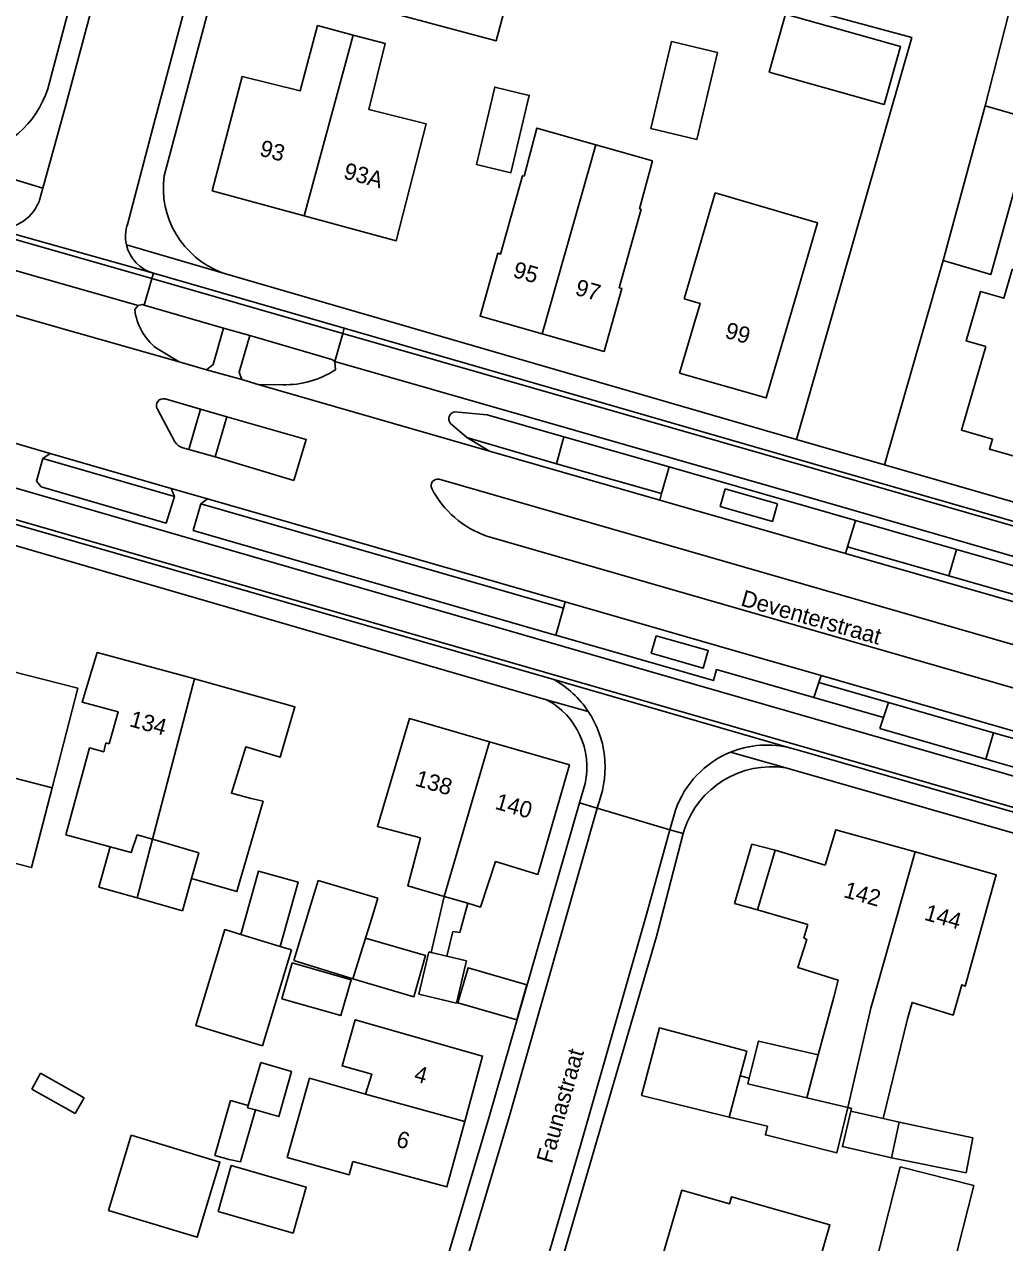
# Model space of a CAD drawing. Extents: x 194485 to 197793, y 468269 to 470822.
# Drawn here: x 195506.4 to 195578, y 469758.7 to 469847.8 of the extents above; entities that cross this region are included whole.
import ezdxf

# ---------------------------------------------------------------- set-up
doc = ezdxf.new("R2010")
doc.units = 0
for name, color, linetype in [('BGT grensvlak gebouwinstallatie plus 1', 7, 'Continuous'), ('BGT grensvlak onbegroeid terreindeel', 7, 'Continuous'), ('BGT grensvlak overig bouwwerk uitbreiding populatie', 7, 'Continuous'), ('BGT grensvlak pand op maaiveld', 7, 'Continuous'), ('BGT grensvlak pand op maaiveld LR', 7, 'Continuous'), ('BGT grensvlak vegetatieobject', 7, 'Continuous'), ('BGT grensvlak wegdeel', 7, 'Continuous'), ('BGT tekst huisnummerreeks', 7, 'Continuous'), ('BGT tekst openbare ruimte label weg', 7, 'Continuous')]:
    doc.layers.add(name, color=color, linetype=linetype)

msp = doc.modelspace()

# ---------------------------------------------------------------- linework, layer by layer
at = {"layer": 'BGT grensvlak gebouwinstallatie plus 1'}
for p, q in [((195515.723, 469788.208), (195514.6, 469783.921)), ((195511.805, 469784.707), (195512.649, 469787.652)), ((195558.296, 469783.513), (195559.551, 469787.864)), ((195559.551, 469787.864), (195561.259, 469787.402)), ((195514.6, 469783.921), (195511.805, 469784.707)), ((195518.579, 469785.353), (195517.928, 469782.985)), ((195517.928, 469782.985), (195514.6, 469783.921)), ((195536.097, 469779.943), (195537.053, 469784.034)), ((195538.778, 469783.529), (195538.202, 469781.396)), ((195559.978, 469783.056), (195558.296, 469783.513)), ((195537.704, 469781.48), (195537.259, 469779.665)), ((195538.202, 469781.396), (195537.704, 469781.48)), ((195559.368, 469770.741), (195559.542, 469771.429)), ((195506.904, 469769.945), (195507.555, 469771.107)), ((195507.555, 469771.107), (195510.74, 469769.322)), ((195510.09, 469768.161), (195506.904, 469769.945)), ((195557.909, 469767.909), (195551.484, 469769.473)), ((195510.74, 469769.322), (195510.09, 469768.161)), ((195520.289, 469765.106), (195521.442, 469769.127)), ((195521.442, 469769.127), (195522.734, 469768.756)), ((195523.26, 469768.424), (195522.174, 469764.639)), ((195570.333, 469767.527), (195575.719, 469766.398)), ((195575.719, 469766.398), (195575.221, 469763.821)), ((195521.349, 469764.802), (195520.289, 469765.106)), ((195522.174, 469764.639), (195521.349, 469764.802)), ((195575.221, 469763.821), (195569.76, 469764.916))]:
    msp.add_line(p, q, dxfattribs=at)
for points in [[(195557.616, 469813.816), (195561.424, 469812.73), (195561.058, 469811.448), (195557.25, 469812.534), (195557.616, 469813.816)], [(195552.56, 469803.092), (195556.368, 469802.006), (195556.003, 469800.724), (195552.195, 469801.81), (195552.56, 469803.092)], [(195508.392, 469791.968), (195510.27, 469799.25), (195505.307, 469800.531), (195503.429, 469793.248)], [(195525.075, 469780.376), (195526.385, 469785.068), (195523.476, 469785.88), (195522.185, 469781.254)], [(195531.309, 469780.98), (195535.704, 469779.705), (195534.833, 469776.703), (195530.375, 469777.997)], [(195543.102, 469777.58), (195542.361, 469775.009), (195538.066, 469776.246), (195538.806, 469778.817), (195543.102, 469777.58)], [(195558.706, 469770.914), (195559.189, 469772.733), (195552.798, 469774.428), (195551.484, 469769.473)], [(195559.542, 469771.429), (195560.054, 469773.46), (195564.417, 469772.464)], [(195520.523, 469761.001), (195521.487, 469764.358), (195526.98, 469762.781), (195526.016, 469759.423), (195520.523, 469761.001)]]:
    msp.add_lwpolyline(points, dxfattribs=at)
at = {"layer": 'BGT grensvlak onbegroeid terreindeel'}
for p, q in [((195571.263, 469846.807), (195557.286, 469850.607)), ((195571.263, 469846.807), (195562.816, 469817.432)), ((195573.553, 469830.529), (195569.254, 469815.581))]:
    msp.add_line(p, q, dxfattribs=at)
msp.add_lwpolyline([(195576.619, 469841.818), (195593.124, 469906.432), (195582.927, 469909.037)], dxfattribs=at)
at = {"layer": 'BGT grensvlak overig bouwwerk uitbreiding populatie'}
for p, q in [((195535.197, 469776.895), (195535.935, 469779.982)), ((195535.935, 469779.982), (195536.097, 469779.943)), ((195536.097, 469779.943), (195537.259, 469779.665)), ((195537.259, 469779.665), (195538.687, 469779.323)), ((195538.687, 469779.323), (195538.615, 469779.024)), ((195538.615, 469779.024), (195537.949, 469776.236)), ((195537.949, 469776.236), (195535.197, 469776.895))]:
    msp.add_line(p, q, dxfattribs=at)
at = {"layer": 'BGT grensvlak pand op maaiveld'}
for p, q in [((195573.553, 469830.529), (195576.619, 469841.818)), ((195547.372, 469839.203), (195548.158, 469838.983)), ((195548.158, 469838.983), (195548.759, 469838.814)), ((195554.609, 469827.712), (195555.509, 469830.777)), ((195512.572, 469795.196), (195512.32, 469795.265)), ((195511.118, 469794.889), (195509.384, 469788.544)), ((195503.429, 469793.248), (195508.392, 469791.968)), ((195509.384, 469788.544), (195512.649, 469787.652)), ((195515.723, 469788.208), (195514.609, 469788.532)), ((195515.723, 469788.208), (195519.122, 469787.218)), ((195561.259, 469787.402), (195559.978, 469783.056)), ((195564.926, 469786.321), (195561.259, 469787.402)), ((195518.579, 469785.353), (195519.122, 469787.218)), ((195527.838, 469785.209), (195527.309, 469783.446)), ((195532.201, 469783.9), (195527.838, 469785.209)), ((195531.672, 469782.137), (195532.201, 469783.9)), ((195538.778, 469783.529), (195537.053, 469784.034)), ((195527.309, 469783.446), (195526.065, 469779.346)), ((195559.978, 469783.056), (195563.646, 469781.975)), ((195531.309, 469780.98), (195531.672, 469782.137)), ((195525.075, 469780.376), (195522.185, 469781.254)), ((195525.906, 469780.124), (195523.777, 469773.109)), ((195525.906, 469780.124), (195525.075, 469780.376)), ((195530.375, 469777.997), (195531.309, 469780.98)), ((195526.065, 469779.346), (195530.375, 469777.997)), ((195564.417, 469772.464), (195565.551, 469776.657)), ((195570.934, 469775.087), (195569.169, 469767.794)), ((195563.565, 469769.314), (195564.417, 469772.464)), ((195522.734, 469768.756), (195523.644, 469771.887)), ((195557.909, 469767.909), (195558.706, 469770.914)), ((195558.706, 469770.914), (195559.368, 469770.741)), ((195561.32, 469769.842), (195563.565, 469769.314)), ((195560.702, 469767.229), (195557.909, 469767.909)), ((195569.169, 469767.794), (195570.333, 469767.527)), ((195570.333, 469767.527), (195569.76, 469764.916))]:
    msp.add_line(p, q, dxfattribs=at)
for points in [[(195533.209, 469855.858), (195531.372, 469849.105), (195540.865, 469846.586), (195542.664, 469853.301), (195533.209, 469855.858)], [(195562.022, 469848.528), (195570.428, 469846.167), (195569.236, 469841.926), (195560.831, 469844.287), (195562.022, 469848.528)], [(195526.823, 469833.777), (195520.104, 469835.6), (195522.295, 469843.971), (195526.52, 469842.908), (195527.799, 469847.686), (195530.408, 469846.992)], [(195530.408, 469846.992), (195532.749, 469846.369), (195531.546, 469841.566), (195535.733, 469840.516), (195533.542, 469831.954), (195526.823, 469833.777)], [(195557.034, 469845.726), (195555.525, 469839.374), (195552.162, 469840.173), (195553.671, 469846.525), (195557.034, 469845.726)], [(195539.414, 469837.532), (195540.755, 469843.189), (195543.285, 469842.589), (195541.944, 469836.932), (195539.414, 469837.532)], [(195576.619, 469841.818), (195580.182, 469840.792), (195577.027, 469829.49), (195573.553, 469830.529)], [(195544.222, 469825.16), (195539.683, 469826.452), (195540.979, 469831.045), (195541.181, 469830.987), (195542.796, 469836.715), (195542.902, 469836.685), (195543.841, 469840.198), (195547.372, 469839.203)], [(195548.759, 469838.814), (195552.284, 469837.799), (195551.346, 469834.295), (195551.452, 469834.265), (195549.848, 469828.531), (195550.05, 469828.474), (195548.762, 469823.867), (195544.222, 469825.16)], [(195562.986, 469828.588), (195564.356, 469833.275), (195556.878, 469835.46), (195555.509, 469830.777)], [(195579.071, 469829.729), (195578.596, 469829.868), (195577.978, 469827.754), (195576.271, 469828.253), (195575.22, 469824.655), (195576.665, 469824.233)], [(195562.986, 469828.588), (195560.613, 469820.47), (195554.275, 469822.28)], [(195554.275, 469822.28), (195555.782, 469827.377), (195554.609, 469827.712)], [(195576.665, 469824.233), (195574.878, 469818.114), (195577.155, 469817.462), (195576.941, 469816.716), (195582.985, 469815.032)], [(195512.572, 469795.196), (195513.21, 469797.531), (195510.583, 469798.244), (195511.695, 469801.875), (195518.29, 469800.083), (195518.796, 469799.942)], [(195522.935, 469791.195), (195521.501, 469791.572), (195522.549, 469794.962), (195525.074, 469794.223), (195526.149, 469797.892), (195518.796, 469799.942)], [(195540.368, 469795.341), (195534.519, 469797.033), (195532.176, 469789.135), (195535.323, 469788.304), (195534.401, 469784.812), (195537.053, 469784.034)], [(195511.118, 469794.889), (195512.168, 469794.61), (195512.32, 469795.265)], [(195540.368, 469795.341), (195546.217, 469793.649), (195543.899, 469785.638), (195540.816, 469786.583), (195539.705, 469783.257), (195538.778, 469783.529)], [(195508.392, 469791.968), (195506.888, 469786.138), (195501.925, 469787.418), (195503.429, 469793.248)], [(195522.935, 469791.195), (195523.823, 469790.988), (195521.9, 469784.386), (195518.579, 469785.353)], [(195512.649, 469787.652), (195514.169, 469787.236), (195514.609, 469788.532)], [(195564.926, 469786.321), (195565.689, 469788.909), (195571.508, 469787.289)], [(195571.508, 469787.289), (195577.422, 469785.604), (195575.142, 469777.462), (195574.913, 469777.576), (195574.266, 469775.359), (195571.276, 469776.284), (195570.934, 469775.087)], [(195565.551, 469776.657), (195565.867, 469777.918), (195562.915, 469778.831), (195563.574, 469780.882), (195563.357, 469780.996), (195563.646, 469781.975)], [(195522.185, 469781.254), (195521.03, 469781.604), (195518.901, 469774.589), (195523.777, 469773.109)], [(195525.198, 469776.553), (195529.494, 469775.32), (195530.247, 469777.94), (195525.951, 469779.174), (195525.198, 469776.553)], [(195538.559, 469767.577), (195539.862, 469772.358), (195530.561, 469775.016), (195529.59, 469771.638), (195531.76, 469771.041), (195531.309, 469769.585)], [(195523.644, 469771.887), (195525.889, 469771.226), (195524.982, 469767.937), (195523.26, 469768.424)], [(195531.309, 469769.585), (195527.21, 469770.736), (195525.587, 469764.96), (195530.112, 469763.689), (195530.385, 469764.661)], [(195559.368, 469770.741), (195559.263, 469770.326), (195561.32, 469769.842)], [(195523.26, 469768.424), (195522.685, 469768.586), (195522.734, 469768.756)], [(195566.566, 469768.608), (195565.758, 469765.289), (195560.554, 469766.605), (195560.702, 469767.229)], [(195566.785, 469768.342), (195566.839, 469768.541), (195566.566, 469768.608)], [(195569.76, 469764.916), (195566.173, 469765.745), (195566.785, 469768.342)], [(195530.385, 469764.661), (195537.256, 469762.796), (195538.559, 469767.577)], [(195514.183, 469766.57), (195512.527, 469761.081), (195519.005, 469759.126), (195520.662, 469764.615), (195514.183, 469766.57)], [(195573.693, 469754.636), (195575.782, 469762.905), (195570.401, 469764.264), (195568.312, 469755.996), (195573.693, 469754.636)], [(195552.253, 469755.071), (195554.428, 469762.549), (195557.917, 469761.555), (195558.069, 469762.084), (195565.259, 469760.018), (195562.946, 469751.995), (195552.253, 469755.071)]]:
    msp.add_lwpolyline(points, dxfattribs=at)
at = {"layer": 'BGT grensvlak pand op maaiveld LR'}
for p, q in [((195530.408, 469846.992), (195526.823, 469833.777)), ((195548.158, 469838.983), (195544.222, 469825.16)), ((195518.796, 469799.942), (195515.723, 469788.208)), ((195540.368, 469795.341), (195537.053, 469784.034)), ((195571.508, 469787.289), (195568.257, 469775.868)), ((195568.257, 469775.868), (195566.566, 469768.608)), ((195531.309, 469769.585), (195538.559, 469767.577)), ((195563.565, 469769.314), (195566.566, 469768.608)), ((195566.785, 469768.342), (195569.169, 469767.794))]:
    msp.add_line(p, q, dxfattribs=at)
at = {"layer": 'BGT grensvlak vegetatieobject'}
for p, q in [((195545.268, 469815.666), (195538.726, 469817.575)), ((195517.33, 469813.26), (195507.716, 469816.044)), ((195545.783, 469805.1), (195519.257, 469812.719)), ((195573.956, 469807.456), (195566.558, 469809.591)), ((195569.552, 469798.203), (195564.453, 469799.667)), ((195600.325, 469789.363), (195577.226, 469796))]:
    msp.add_line(p, q, dxfattribs=at)
at = {"layer": 'BGT grensvlak wegdeel'}
for p, q in [((195560.219, 470000), (195516.576, 469836.715)), ((195508.069, 469843.069), (195529.129, 469922.201)), ((195509.427, 469841.959), (195507.719, 469835.814)), ((195515.738, 469840.128), (195513.893, 469833.14)), ((195499.3, 469838.341), (195507.719, 469835.814)), ((195507.719, 469835.814), (195507.469, 469834.916)), ((195503.852, 469832.937), (195515.799, 469829.588)), ((195503.758, 469832.612), (195515.685, 469829.193)), ((195520.817, 469829.627), (195513.828, 469831.657)), ((195515.124, 469827.257), (195515.685, 469829.193)), ((195515.685, 469829.193), (195515.799, 469829.588)), ((195515.685, 469829.193), (195529.644, 469825.191)), ((195529.75, 469825.561), (195515.799, 469829.588)), ((195514.429, 469826.932), (195514.694, 469827.218)), ((195520.926, 469825.577), (195515.124, 469827.257)), ((195522.842, 469825.027), (195520.926, 469825.577)), ((195529.644, 469825.191), (195529.75, 469825.561)), ((195529.055, 469823.137), (195529.644, 469825.191)), ((195517.678, 469823.111), (195516.022, 469824.103)), ((195519.692, 469822.521), (195517.678, 469823.111)), ((195529.055, 469823.137), (195529.107, 469822.533)), ((195522.256, 469821.812), (195519.692, 469822.521)), ((195523.462, 469821.445), (195522.256, 469821.812)), ((195525.263, 469821.44), (195523.462, 469821.445)), ((195540.368, 469816.571), (195523.462, 469821.445)), ((195519.254, 469819.649), (195516.659, 469820.397)), ((195516.095, 469819.653), (195517.371, 469817.264)), ((195518.38, 469816.707), (195519.254, 469819.649)), ((195518.38, 469816.707), (195519.254, 469819.649)), ((195521.171, 469819.096), (195519.254, 469819.649)), ((195521.171, 469819.096), (195519.254, 469819.649)), ((195520.318, 469816.162), (195521.171, 469819.096)), ((195520.318, 469816.162), (195521.171, 469819.096)), ((195538.726, 469817.575), (195537.505, 469818.62)), ((195540.368, 469816.571), (195538.726, 469817.575)), ((195545.803, 469817.623), (195545.268, 469815.666)), ((195545.803, 469817.623), (195553.52, 469815.431)), ((195508.258, 469816.401), (195504.584, 469817.472)), ((195508.258, 469816.401), (195504.584, 469817.472)), ((195518.38, 469816.707), (195517.951, 469816.828)), ((195520.318, 469816.162), (195518.38, 469816.707)), ((195520.318, 469816.162), (195518.38, 469816.707)), ((195569.254, 469815.581), (195562.816, 469817.432)), ((195508.258, 469816.401), (195507.716, 469816.044)), ((195517.104, 469813.847), (195508.258, 469816.401)), ((195517.104, 469813.847), (195508.258, 469816.401)), ((195520.318, 469816.162), (195526.058, 469814.435)), ((195552.822, 469813), (195540.368, 469816.571)), ((195545.268, 469815.666), (195552.958, 469813.474)), ((195552.958, 469813.474), (195553.52, 469815.431)), ((195610.404, 469803.746), (195569.254, 469815.581)), ((195536.686, 469814.527), (195615.1, 469791.96)), ((195519.752, 469813.089), (195517.104, 469813.847)), ((195517.33, 469813.26), (195517.104, 469813.847)), ((195519.752, 469813.089), (195517.104, 469813.847)), ((195519.257, 469812.719), (195519.752, 469813.089)), ((195545.917, 469805.561), (195519.752, 469813.089)), ((195545.917, 469805.561), (195519.752, 469813.089)), ((195552.958, 469813.474), (195552.822, 469813)), ((195566.558, 469809.591), (195567.126, 469811.523)), ((195567.126, 469811.523), (195574.529, 469809.404)), ((195504.309, 469810.087), (195544.548, 469798.414)), ((195614.249, 469788.998), (195540.184, 469810.367)), ((195566.558, 469809.591), (195566.414, 469809.102)), ((195615.552, 469794.965), (195566.414, 469809.102)), ((195574.529, 469809.404), (195573.956, 469807.456)), ((195574.529, 469809.404), (195582.227, 469807.2)), ((195573.956, 469807.456), (195581.657, 469805.26)), ((195545.212, 469803.129), (195545.783, 469805.1)), ((195545.783, 469805.1), (195545.917, 469805.561)), ((195545.068, 469799.892), (195562.414, 469794.879)), ((195564.453, 469799.667), (195564.624, 469800.174)), ((195613.118, 469786.186), (195564.624, 469800.174)), ((195613.118, 469786.186), (195564.624, 469800.174)), ((195564.086, 469798.575), (195564.453, 469799.667)), ((195544.548, 469798.414), (195547.597, 469797.549)), ((195569.186, 469797.115), (195564.086, 469798.575)), ((195569.552, 469798.203), (195569.186, 469797.115)), ((195577.226, 469796), (195569.552, 469798.203)), ((195569.186, 469797.115), (195568.912, 469796.302)), ((195576.669, 469794.075), (195568.912, 469796.302)), ((195576.669, 469794.075), (195577.226, 469796)), ((195558, 469794.574), (195562.032, 469793.431)), ((195562.414, 469794.879), (195562.87, 469794.747)), ((195599.759, 469787.377), (195576.669, 469794.075)), ((195546.952, 469790.868), (195547.357, 469792.276)), ((195546.952, 469790.868), (195548.249, 469790.485)), ((195548.249, 469790.485), (195548.382, 469790.952)), ((195548.249, 469790.485), (195553.571, 469788.912)), ((195553.966, 469790.33), (195553.571, 469788.912)), ((195553.571, 469788.912), (195554.539, 469788.627)), ((195554.539, 469788.627), (195554.605, 469788.879))]:
    msp.add_line(p, q, dxfattribs=at)
for points in [[(195509.427, 469841.959), (195522.705, 469891.61), (195529.494, 469916.427), (195530.293, 469919.448)], [(195536.604, 469917.557), (195534.748, 469910.596), (195528.947, 469889.605), (195515.738, 469840.128)], [(195413.644, 469840.429), (195502.702, 469814.743), (195551.861, 469800.547), (195597.438, 469787.435), (195651.778, 469771.736)], [(195651.153, 469769.58), (195650.231, 469769.847), (195594.339, 469786.029), (195502.194, 469812.58), (195413.031, 469838.304)], [(195545.068, 469799.892), (195501.832, 469812.329), (195412.936, 469837.973)], [(195514.694, 469827.218), (195507.661, 469829.231), (195503.692, 469830.348)], [(195562.816, 469817.432), (195560.452, 469818.112), (195520.817, 469829.627)], [(195497.708, 469828.806), (195508.144, 469825.819), (195517.678, 469823.111)], [(195515.124, 469827.257), (195514.989, 469827.296), (195514.694, 469827.218)], [(195520.926, 469825.577), (195520.179, 469822.914), (195519.692, 469822.521)], [(195610.015, 469802.452), (195563.961, 469815.687), (195529.75, 469825.561)], [(195522.842, 469825.027), (195522.063, 469822.358), (195522.256, 469821.812)], [(195522.842, 469825.027), (195528.857, 469823.278), (195529.055, 469823.137)], [(195529.644, 469825.191), (195564.001, 469815.342), (195622.922, 469798.39), (195695.137, 469777.479), (195761.332, 469758.269), (195795.085, 469748.448), (195828.678, 469738.705), (195844.335, 469735.027)], [(195529.055, 469823.137), (195564.418, 469813.001), (195612.16, 469799.225), (195691.973, 469776.145), (195793.554, 469746.643), (195821.249, 469738.587)], [(195537.806, 469819.462), (195540.196, 469819.239), (195545.803, 469817.623)], [(195521.171, 469819.096), (195526.973, 469817.423), (195526.058, 469814.435)], [(195507.716, 469816.044), (195507.252, 469814.382), (195507.602, 469813.983), (195516.724, 469811.324), (195517.33, 469813.26)], [(195553.52, 469815.431), (195567.072, 469811.538), (195567.126, 469811.523)], [(195545.212, 469803.129), (195545.097, 469803.162), (195518.712, 469810.779), (195519.257, 469812.719)], [(195566.414, 469809.102), (195566.399, 469809.106), (195552.822, 469813)], [(195564.624, 469800.174), (195558.399, 469801.97), (195545.917, 469805.561)], [(195564.624, 469800.174), (195558.399, 469801.97), (195545.917, 469805.561)], [(195564.086, 469798.575), (195556.978, 469800.609), (195556.76, 469799.807), (195545.212, 469803.129)], [(195562.87, 469794.747), (195594.104, 469785.767), (195651.061, 469769.26)], [(195562.032, 469793.431), (195579.285, 469788.496), (195581.567, 469787.394), (195587.029, 469783.854), (195614.163, 469775.844), (195627.809, 469774.219), (195650.317, 469767.956), (195698.478, 469753.985), (195766.862, 469734.314)], [(195537.191, 469757.258), (195540.346, 469767.929), (195546.952, 469790.868)], [(195538.456, 469756.618), (195541.841, 469768.004), (195548.249, 469790.485)], [(195553.571, 469788.912), (195551.845, 469782.71), (195547.034, 469765.837), (195544.042, 469755.673)], [(195549.184, 469769.42), (195552.576, 469781.11), (195554.539, 469788.627)], [(195549.184, 469769.42), (195544.511, 469753.486), (195543.388, 469750)]]:
    msp.add_lwpolyline(points, dxfattribs=at)
for centre, radius, start, end in [((195501.238, 469845.242), 7.168, 279.09148, 342.35413), ((195523.185, 469835.857), 6.665, 172.60209, 249.18504), ((195504.544, 469835.967), 3.108, 257.13815, 332.9174), ((195504.698, 469835.903), 2.942, 332.66871, 340.40324), ((195516.567, 469832.28), 2.809, 171.48504, 192.81426), ((195516.582, 469832.276), 2.824, 162.18634, 171.44773), ((195516.558, 469832.284), 2.801, 192.93761, 254.28324), ((195518.68, 469827.463), 4.284, 187.11754, 231.64988), ((195525.468, 469828.024), 6.587, 268.2148, 303.53026), ((195516.521, 469819.916), 0.5, 73.97377, 211.69728), ((195537.929, 469818.943), 0.533, 103.32564, 217.33223), ((195518.22, 469817.79), 0.999, 211.77241, 254.36146), ((195536.594, 469814.048), 0.488, 79.143, 204.09606), ((195542.54, 469817.177), 7.206, 207.50265, 250.9123), ((195541.482, 469793.485), 7.342, 33.60852, 60.76416), ((195541.913, 469793.496), 5.579, 347.36803, 61.81351), ((195541.475, 469793.475), 7.353, 339.93128, 33.64055), ((195560.672, 469787.995), 7.101, 112.10278, 160.8036), ((195560.672, 469787.993), 7.103, 75.80484, 112.10068), ((195560.999, 469786.781), 6.73, 81.17265, 161.83552)]:
    msp.add_arc(centre, radius, start, end, dxfattribs=at)

# ---------------------------------------------------------------- texts
at = {"layer": 'BGT tekst huisnummerreeks'}
for s, rotation, p in [('93', 344.8, (195523.491, 469838.204)), ('93A', 344.8, (195529.632, 469836.538)), ('95', 344.1, (195542.019, 469829.322)), ('97', 344.1, (195546.564, 469828.029)), ('99', 344.1, (195557.517, 469824.889)), ('134', 344.8, (195513.984, 469796.484)), ('138', 343.9, (195534.858, 469792.146)), ('140', 343.9, (195540.71, 469790.453)), ('142', 344.4, (195566.198, 469783.993)), ('144', 344.1, (195572.093, 469782.339)), ('4', 344.8, (195534.783, 469770.552)), ('6', 344.8, (195533.478, 469765.771))]:
    msp.add_text(s, height=1.2, rotation=rotation, dxfattribs=at).set_placement(p)
at = {"layer": 'BGT tekst openbare ruimte label weg'}
for s, rotation, p in [('Deventerstraat', 344.1, (195558.682, 469805.308)), ('Faunastraat', 74, (195544.938, 469764.454))]:
    msp.add_text(s, height=1.2, rotation=rotation, dxfattribs=at).set_placement(p)

doc.saveas('drawing.dxf')
